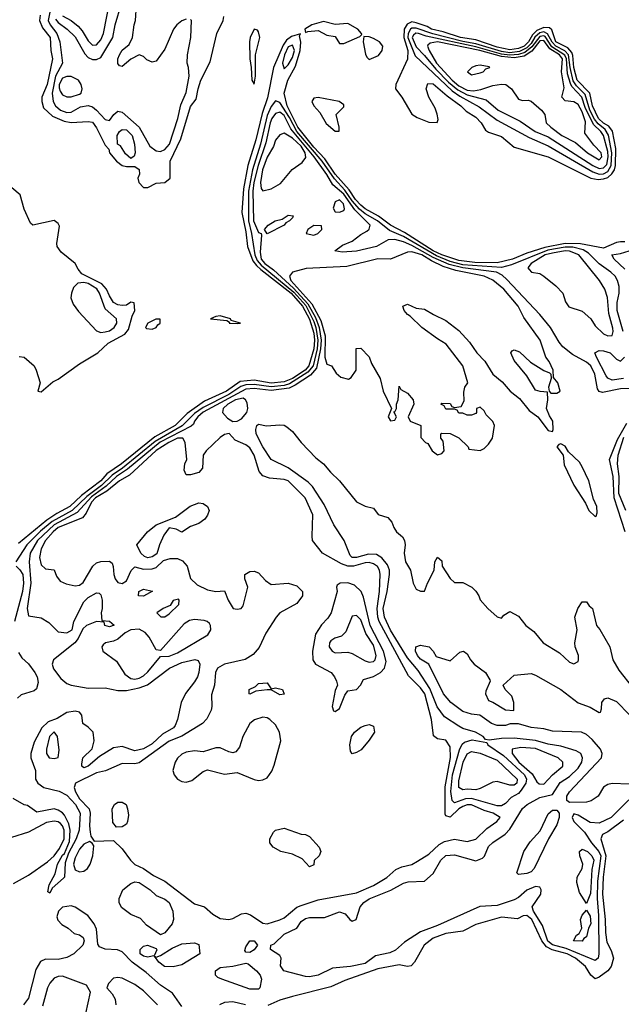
# Model space of a CAD drawing. Header units: inches. Extents: x 2380249 to 2585472, y 382747 to 546448.
# Tile 462 of 626: x 2515109 to 2517933, y 472213 to 476834. Entities that reach past the tile are written whole.
import ezdxf

# ---------------------------------------------------------------- set-up
doc = ezdxf.new("R2010")
doc.units = ezdxf.units.IN
doc.header["$MEASUREMENT"] = 0
doc.layers.add('C5417', color=7, linetype='Continuous')

msp = doc.modelspace()

# ---------------------------------------------------------------- linework, layer by layer
at = {"layer": 'C5417', "color": 4}
for points, elevation in [([(2515258.7, 476910), (2515242.2, 476830), (2515251.3, 476810), (2515283.6, 476770), (2515297.8, 476730), (2515310.4, 476630), (2515276.8, 476570), (2515261.5, 476490), (2515265.3, 476450), (2515277, 476430), (2515300.5, 476410), (2515330, 476398.7), (2515350, 476399.5), (2515394.9, 476425.1), (2515430, 476431.7), (2515450, 476424.6), (2515470, 476408.9), (2515510, 476366), (2515530, 476360.5), (2515551.3, 476388.7), (2515570, 476404.9), (2515590, 476400.5), (2515670.2, 476330.2), (2515719.9, 476239.9), (2515750, 476218), (2515770, 476216.4), (2515790, 476225.3), (2515812.7, 476250), (2515851.8, 476370), (2515864.7, 476435.2), (2515890, 476492), (2515904, 476570), (2515902, 476610), (2515895.3, 476630), (2515897.2, 476670), (2515912, 476750), (2515915.3, 476830), (2515910, 476835.3)], 8), ([(2515277.1, 476837.1), (2515290, 476820.9), (2515332.2, 476790), (2515370, 476754), (2515414.1, 476674.1), (2515430, 476657.6), (2515450, 476647), (2515470, 476646.7), (2515490, 476656.4), (2515545.7, 476750), (2515557.4, 476810), (2515586.6, 476910)], 12), ([(2515310, 476852.9), (2515351.1, 476831.1), (2515383.8, 476803.8), (2515402.2, 476782.2), (2515430, 476735.5), (2515450, 476714.4), (2515470, 476716.4), (2515490, 476740.5), (2515502.2, 476770), (2515533.5, 476930)], 16), ([(2515890, 476837.2), (2515870, 476829), (2515846.8, 476810), (2515830.8, 476790), (2515790, 476695.3), (2515750, 476639), (2515730, 476635.3), (2515706.3, 476646.3), (2515690, 476662), (2515670, 476668.7), (2515630, 476649), (2515590, 476615.3), (2515578, 476618), (2515569.2, 476629.2), (2515569.4, 476650), (2515577.2, 476670), (2515590, 476690.7), (2515622.7, 476717.3), (2515639, 476750), (2515646, 476810), (2515652.7, 476830), (2515657.2, 476902.8)], 8), ([(2515205.3, 476854.8), (2515202, 476830), (2515216.2, 476796.2), (2515251.3, 476750), (2515254.9, 476690), (2515263.1, 476650), (2515238.2, 476530), (2515213.4, 476470), (2515212, 476450), (2515220.8, 476420.8), (2515262.2, 476382.2), (2515317.8, 476357.8), (2515350, 476352.4), (2515430, 476356.3), (2515450, 476353.4), (2515470, 476327.3), (2515510, 476244.7), (2515526.8, 476226.8), (2515531, 476210), (2515563, 476170), (2515590, 476150.7), (2515610, 476144.9), (2515650, 476144.7), (2515670, 476131.3), (2515671.3, 476110), (2515664, 476090), (2515668.2, 476070), (2515690, 476046.7), (2515710, 476046.4), (2515750, 476066.7), (2515790, 476070.4), (2515815.1, 476090), (2515815.1, 476170), (2515864.7, 476275.3), (2515910, 476426.8), (2515938, 476462), (2515946.2, 476510), (2515959.7, 476550), (2516003.1, 476636.9), (2516034.7, 476770), (2516064.4, 476830), (2516066.9, 476850)], 4), ([(2517950, 475790.9), (2517930, 475790.9), (2517910, 475787.8), (2517850, 475762), (2517741.8, 475781.8), (2517670, 475784.5), (2517574.6, 475765.4), (2517490, 475738.6), (2517422.4, 475710), (2517350, 475693.1), (2517245, 475695), (2517170, 475704.5), (2517091, 475730), (2517050, 475749.9), (2516915.8, 475835.8), (2516850, 475869.2), (2516792.7, 475912.7), (2516730, 475946.5), (2516710, 475963.2), (2516685.4, 475990), (2516655.9, 476035.9), (2516589.9, 476109.9), (2516541.6, 476181.6), (2516490, 476235.2), (2516415.3, 476330), (2516364.2, 476430), (2516350.7, 476490), (2516367.2, 476550), (2516403.9, 476616.1), (2516424.9, 476690), (2516428.9, 476728.9), (2516422, 476758), (2516427.3, 476767.3), (2516384.7, 476755.3), (2516361.9, 476738.1), (2516345.5, 476714.5), (2516300.9, 476610), (2516272, 476468), (2516246.6, 476393.4), (2516217.5, 476270), (2516180.6, 476150), (2516159.8, 476040.2), (2516151.1, 475930), (2516170, 475838.8), (2516178.2, 475770), (2516202.7, 475702.7), (2516219.8, 475679.8), (2516241.2, 475661.2), (2516383.7, 475550), (2516436.8, 475490), (2516470, 475428), (2516490, 475363), (2516492.8, 475330), (2516490, 475289.6), (2516466.6, 475210), (2516449.3, 475190), (2516390.1, 475150), (2516350, 475135), (2516290, 475128.6), (2516210, 475141.8), (2516143.8, 475136.2), (2516079.6, 475090), (2515977, 475043), (2515894.8, 474985.2), (2515839.1, 474930), (2515743.3, 474876.7), (2515587.1, 474750), (2515517.6, 474702.4), (2515489.1, 474670), (2515398.5, 474601.5), (2515344, 474550), (2515283.2, 474516.8), (2515235.6, 474484.4), (2515103.7, 474376.3)], 4), ([(2517941.2, 475370), (2517914, 475470), (2517913.8, 475506.2), (2517923.7, 475550), (2517922.7, 475582.7), (2517916, 475610), (2517903.7, 475630), (2517883.7, 475650), (2517830, 475687.6), (2517779.2, 475739.2), (2517753.7, 475753.7), (2517705.9, 475765.9), (2517670, 475766.5), (2517587.8, 475752.2), (2517417, 475683), (2517370, 475671.1), (2517190, 475684.2), (2517130, 475699.6), (2517065.9, 475725.9), (2516910, 475816.2), (2516845.5, 475845.5), (2516788.6, 475890), (2516730, 475923.6), (2516704.8, 475944.8), (2516670, 475984.2), (2516634.8, 476034.8), (2516586.6, 476086.6), (2516528.8, 476170), (2516409.7, 476309.7), (2516375.2, 476375.2), (2516330, 476445.4), (2516310, 476452.7), (2516290, 476426.3), (2516270, 476384.2), (2516238.8, 476250), (2516201.2, 476130), (2516183.1, 476030), (2516183.3, 475890), (2516197.6, 475830), (2516212.9, 475730), (2516224, 475704), (2516242.4, 475682.4), (2516396, 475556), (2516452.6, 475492.6), (2516490, 475417.7), (2516499.5, 475390), (2516508.5, 475330), (2516505.5, 475290), (2516486.4, 475210), (2516460.8, 475179.2), (2516375.5, 475124.5), (2516350, 475117.5), (2516290, 475111.6), (2516210, 475121.9), (2516170, 475120.8), (2516146.9, 475113.1), (2516090, 475075.1), (2515970, 475014.6), (2515930, 474985.2), (2515872.2, 474927.8), (2515745.4, 474854.6), (2515591, 474729), (2515543.4, 474696.6), (2515492.2, 474647.8), (2515424, 474596), (2515354.5, 474530), (2515261.3, 474478.7), (2515206.9, 474433.1), (2515142.6, 474370), (2515090.4, 474290)], 8), ([(2518016.7, 475103.3), (2517930, 475102.4), (2517844.8, 475084.8), (2517830, 475088.7), (2517821.6, 475101.6), (2517808.4, 475170), (2517789.6, 475210), (2517770, 475226.6), (2517703.5, 475263.5), (2517659.5, 475299.5), (2517640.9, 475320.9), (2517600.5, 475390), (2517551.5, 475450), (2517395.3, 475615.3), (2517374.6, 475634.6), (2517347.6, 475650), (2517190, 475669.9), (2517125.5, 475685.5), (2517050, 475718.3), (2516950, 475773.7), (2516910, 475791.8), (2516870, 475802.6), (2516838.8, 475801.2), (2516784.7, 475770), (2516690, 475747.3), (2516622.7, 475742.7), (2516588.7, 475748.7), (2516624.1, 475775.9), (2516670, 475794.8), (2516710, 475826.8), (2516738.4, 475841.6), (2516749.5, 475850.5), (2516754.5, 475870), (2516682.1, 475942.1), (2516630, 476015.7), (2516578.6, 476058.6), (2516550, 476107.4), (2516490.9, 476190), (2516381.7, 476321.7), (2516350, 476384), (2516330, 476399.8), (2516310, 476393.5), (2516292.3, 476370), (2516284.6, 476350), (2516264.1, 476255.9), (2516228, 476150), (2516207.7, 476070), (2516203.8, 476030), (2516206.5, 475890), (2516230, 475834.8), (2516242, 475830), (2516243.6, 475823.6), (2516237, 475743), (2516241.9, 475710), (2516259.4, 475690), (2516300.8, 475660.8), (2516394.8, 475574.8), (2516461.3, 475501.3), (2516496.8, 475436.8), (2516514.6, 475390), (2516523.7, 475330), (2516521.5, 475290), (2516501.8, 475198.2), (2516473.6, 475166.4), (2516401.6, 475118.4), (2516374.7, 475105.3), (2516290, 475094.3), (2516210, 475102.7), (2516170, 475100.7), (2515970, 474992.2), (2515945, 474970), (2515929.3, 474950), (2515924.7, 474935.3), (2515914.2, 474925.8), (2515768.7, 474851.3), (2515614.8, 474725.2), (2515563, 474690), (2515514.5, 474645.5), (2515445.6, 474594.4), (2515379.2, 474520.8), (2515270, 474463.2), (2515192.6, 474390), (2515157.6, 474330), (2515152.6, 474290), (2515160.7, 474190), (2515144, 474070), (2515150, 474036), (2515210, 474026.4), (2515245.3, 474005.3), (2515290, 473960.5), (2515330, 473956.3), (2515355.3, 473970), (2515363.7, 474010), (2515410, 474102), (2515430, 474122), (2515470, 474144.7), (2515482, 474142), (2515490, 474134), (2515496, 474110), (2515496, 474070), (2515491.3, 474050), (2515494, 474014), (2515531.1, 474011.1), (2515551.6, 473991.6), (2515530, 473984), (2515508, 473990), (2515506, 474006), (2515470, 474009), (2515422, 473990), (2515404.5, 473975.5), (2515382.8, 473930), (2515367.3, 473910), (2515267.3, 473830), (2515260.5, 473810), (2515267.7, 473787.7), (2515302.3, 473742.3), (2515330, 473719.1), (2515350.3, 473710.3), (2515430, 473696.3), (2515510, 473698.8), (2515570, 473684.9), (2515610, 473686.4), (2515670, 473697.6), (2515708.1, 473711.9), (2515812.7, 473790), (2515870, 473817.6), (2515930.6, 473830.6), (2515946, 473826), (2515954, 473810), (2515950.4, 473770), (2515943, 473750), (2515930, 473726), (2515887.8, 473672.3), (2515866.4, 473630), (2515850.4, 473550), (2515838.9, 473521.1), (2515830.6, 473510), (2515779.7, 473480.3), (2515730, 473435.8), (2515690, 473412.6), (2515650, 473402.4), (2515590, 473422.7), (2515550, 473417.2), (2515483.5, 473376.5), (2515430.8, 473330), (2515410, 473322.7), (2515401.2, 473330), (2515400.2, 473340.2), (2515406, 473370), (2515448.9, 473411.1), (2515459, 473450), (2515453.2, 473490), (2515430, 473514), (2515406, 473530), (2515401.2, 473570), (2515390, 473584), (2515369.2, 473589.2), (2515330, 473582.9), (2515285.3, 473554.8), (2515241.8, 473538.2), (2515213.1, 473510), (2515176.9, 473443.1), (2515161.3, 473390), (2515161.6, 473370), (2515182.4, 473310), (2515183, 473270), (2515193.4, 473250), (2515222.8, 473230), (2515293.6, 473213.6), (2515330, 473194.9), (2515370.2, 473150), (2515392, 473110), (2515388.7, 473030), (2515374.7, 472990), (2515337.4, 472922.6), (2515322.9, 472877.1), (2515318.8, 472810), (2515314.9, 472805.1), (2515262, 472758), (2515250, 472734), (2515240.2, 472740.2), (2515246.5, 472773.5), (2515275.6, 472824.4), (2515285.7, 472870), (2515310, 472912.4), (2515319.5, 472920.5), (2515342.9, 472977.1), (2515345.4, 473030), (2515339.9, 473059.9), (2515319.8, 473099.8), (2515310, 473111.8), (2515290, 473124.2), (2515270, 473129.6), (2515190, 473115.3), (2515145.6, 473145.6), (2515130, 473149.3), (2515078.5, 473178.5)], 12), ([(2515106.3, 475253.7), (2515130, 475250.6), (2515176, 475210), (2515186.8, 475190), (2515204.7, 475130), (2515194, 475090), (2515210, 475086.8), (2515264.9, 475135.1), (2515290, 475147.4), (2515390, 475218.5), (2515475.1, 475270), (2515524.2, 475315.8), (2515602, 475358), (2515619.6, 475380.4), (2515636.6, 475443.4), (2515649, 475470), (2515646, 475506), (2515630, 475508), (2515610, 475494), (2515590, 475492.3), (2515570, 475496.2), (2515550, 475507.6), (2515530, 475538), (2515516, 475570), (2515494.5, 475594.5), (2515401.1, 475641), (2515382.9, 475662.9), (2515369.7, 475690), (2515303.1, 475743.1), (2515285.2, 475770), (2515283.2, 475783.2), (2515295.1, 475864.9), (2515290, 475878), (2515270, 475891.3), (2515170, 475869.5), (2515159.6, 475879.6), (2515130, 475945.2), (2515111.8, 476011.8), (2515042.2, 476070)], 4), ([(2517950, 475664), (2517899, 475710), (2517888, 475730), (2517930, 475737.1), (2517990, 475756.3)], 4), ([(2517942.8, 475150), (2517890, 475142), (2517870, 475152), (2517862.6, 475162.6), (2517816.2, 475250), (2517809.5, 475270.5), (2517830, 475282), (2517850, 475280.4), (2517881, 475270), (2517910, 475241), (2517930, 475231.3), (2517948.7, 475250)], 8), ([(2517968, 473172), (2517885.5, 473090), (2517830, 473062.6), (2517786.3, 473066.3), (2517730, 473100.5), (2517710, 473106), (2517702, 473090), (2517710.5, 473070), (2517760.6, 473020.6), (2517793.8, 472970), (2517828.2, 472930), (2517836.8, 472910), (2517821.6, 472790), (2517819.2, 472710), (2517826, 472630), (2517828.5, 472450), (2517824.9, 472430), (2517810, 472418.4), (2517674.7, 472474.7), (2517610, 472491.4), (2517588.8, 472508.8), (2517563.1, 472583.1), (2517520.8, 472650), (2517515, 472670), (2517556, 472730), (2517556.3, 472750), (2517550, 472762.7), (2517530, 472766), (2517490, 472748), (2517450, 472714), (2517430, 472702.9), (2517350, 472676.3), (2517268.5, 472671.5), (2517070, 472583.1), (2516990, 472553.3), (2516915.3, 472504.7), (2516872.8, 472467.2), (2516846.1, 472453.9), (2516779.4, 472440.6), (2516730, 472404), (2516662, 472390), (2516577.4, 472382.6), (2516509.6, 472349.6), (2516470, 472341.3), (2516450, 472342.9), (2516349.3, 472369.3), (2516334, 472394), (2516336, 472430), (2516330, 472442), (2516286, 472470), (2516288, 472490), (2516304, 472496), (2516350, 472542), (2516409.6, 472570.3), (2516430, 472600.7), (2516450, 472615.3), (2516470, 472620.3), (2516539.5, 472620.5), (2516610, 472646), (2516636.8, 472636.8), (2516658, 472610), (2516670, 472602.8), (2516688, 472610), (2516707, 472670), (2516724.5, 472690), (2516750, 472708.5), (2516851.2, 472748.8), (2516910, 472782), (2516932.3, 472787.7), (2517010, 472790.8), (2517050, 472826.8), (2517086, 472890), (2517110, 472910.4), (2517150, 472914.4), (2517250, 472885.5), (2517282, 472898), (2517291.6, 472908.4), (2517310, 472953), (2517330, 472972.4), (2517388.4, 473011.6), (2517410, 473035.5), (2517469, 473131), (2517492, 473150), (2517550, 473183.6), (2517610, 473197.6), (2517646.7, 473253.3), (2517690, 473282.6), (2517730, 473321.3), (2517748, 473350), (2517751.5, 473370), (2517742.7, 473390), (2517722, 473402), (2517650, 473424), (2517590, 473434), (2517530.8, 473450.8), (2517430, 473461.8), (2517370, 473460.4), (2517312.3, 473452.3), (2517296, 473456), (2517284, 473470), (2517248.7, 473490), (2517190, 473507.3), (2517170, 473517.6), (2517102.7, 473562.7), (2517069.1, 473609.1), (2517034.7, 473694.7), (2516979.7, 473779.7), (2516930, 473839.7), (2516850, 473968.3), (2516820.8, 474030), (2516815.5, 474070), (2516833.5, 474150), (2516844.4, 474230), (2516845.1, 474250), (2516835.5, 474275.5), (2516808.8, 474308.8), (2516783.5, 474323.5), (2516745.9, 474325.9), (2516689.8, 474309.8), (2516670, 474309.7), (2516659.7, 474319.7), (2516631.6, 474390), (2516583.7, 474463.7), (2516538.3, 474558.3), (2516483, 474643), (2516463.1, 474663.1), (2516370, 474731.3), (2516289.5, 474770), (2516250, 474829.3), (2516219.3, 474890), (2516217.2, 474910), (2516222, 474930), (2516230, 474936), (2516267.7, 474927.7), (2516330, 474933.4), (2516350, 474930.7), (2516363.5, 474923.5), (2516390, 474901), (2516430.7, 474850), (2516498.6, 474778.5), (2516534.8, 474750), (2516567.7, 474710), (2516610.7, 474670), (2516690, 474570.8), (2516730, 474550.8), (2516770, 474542), (2516791.6, 474511.6), (2516836.9, 474496.9), (2516856, 474476), (2516864.7, 474450), (2516878, 474430), (2516906.4, 474406.4), (2516916, 474390), (2516918.8, 474370), (2516914, 474330), (2516920.7, 474290), (2516944, 474250), (2516956, 474190), (2516970, 474162), (2516990, 474152), (2517010, 474152), (2517024, 474190), (2517055.3, 474250), (2517058, 474290), (2517070, 474312), (2517090, 474294), (2517092, 474270), (2517130, 474212), (2517150, 474192), (2517190, 474192), (2517231.1, 474171.1), (2517250, 474152), (2517264.7, 474130), (2517271, 474111), (2517306, 474070), (2517350, 474032), (2517370, 474024.7), (2517381.2, 474038.8), (2517410, 474056), (2517450, 474034.8), (2517484.7, 473990), (2517522, 473962), (2517566, 473910), (2517642.5, 473862.5), (2517690, 473818), (2517710, 473811.3), (2517730, 473822), (2517732.7, 473830), (2517732.7, 473850), (2517716, 473890), (2517715.1, 473910), (2517726, 473970), (2517715.3, 474030), (2517729, 474070), (2517750, 474102), (2517770, 474102), (2517782.8, 474082.8), (2517798, 474070), (2517817.3, 473990), (2517832.2, 473972.2), (2517879.1, 473890), (2517894, 473830), (2517921.7, 473781.7), (2518050, 473619.1)], 12), ([(2517951.6, 474430), (2517900.4, 474590), (2517894.7, 474690), (2517878, 474770), (2517915.6, 474864.4), (2517959.6, 474940.4)], 12), ([(2517954.1, 474530), (2517922.1, 474610), (2517923.6, 474690), (2517916.1, 474750), (2517918.4, 474790), (2517944.9, 474875.1)], 8), ([(2515092.7, 474270), (2515110, 474252.7), (2515122.8, 474230), (2515127.3, 474190), (2515121.5, 474150), (2515084.4, 474010)], 8), ([(2515103.7, 473863.7), (2515118.4, 473838.4), (2515150, 473810.6), (2515180.5, 473770), (2515190.6, 473750), (2515196.3, 473723.7), (2515187.3, 473692.7), (2515176.3, 473683.7), (2515115.3, 473664.7), (2515098, 473650)], 8), ([(2517970, 473245.4), (2517890, 473249.4), (2517870, 473244.5), (2517850, 473232), (2517824.9, 473190), (2517792.2, 473167.8), (2517770, 473161.6), (2517690, 473160.7), (2517678, 473170), (2517678, 473190), (2517689.3, 473210), (2517839.5, 473370), (2517843.7, 473390), (2517836, 473410), (2517795.8, 473455.8), (2517770, 473479.3), (2517746, 473490), (2517610, 473494), (2517570, 473506), (2517510, 473512.3), (2517450, 473529.3), (2517410.7, 473529.3), (2517390, 473521.2), (2517350, 473520.9), (2517324, 473530), (2517269.3, 473569.3), (2517230, 473574.5), (2517190, 473587.6), (2517132.7, 473630), (2517098, 473670), (2517029.5, 473809.5), (2516990, 473832.7), (2516977, 473850), (2516967.6, 473870), (2516969.3, 473890.7), (2516990, 473898.8), (2517031.3, 473890), (2517050.6, 473870.6), (2517064.7, 473844.7), (2517130, 473824.7), (2517174.6, 473865.4), (2517192, 473870), (2517210, 473858), (2517224.7, 473830), (2517242.8, 473810), (2517296, 473770), (2517315.3, 473735.3), (2517318, 473730), (2517296.8, 473683.2), (2517296.3, 473670), (2517310, 473638), (2517330.6, 473630.6), (2517390, 473594.8), (2517428, 473592), (2517429, 473630), (2517419.3, 473659.3), (2517388, 473690), (2517378, 473710), (2517430, 473758), (2517510, 473764.7), (2517530, 473758), (2517650, 473690.7), (2517730, 473627.3), (2517787.5, 473607.5), (2517830, 473582), (2517835.3, 473584.7), (2517840.4, 473599.6), (2517842, 473630), (2517854, 473646), (2517870, 473650.8), (2517910, 473633.4), (2517971.9, 473571.9)], 8), ([(2517943.4, 473076.6), (2517870, 473023), (2517845.5, 473010), (2517837, 472990), (2517861, 472910), (2517848.3, 472810), (2517845.1, 472730), (2517857.6, 472610), (2517858.5, 472550), (2517865.1, 472505.1), (2517886, 472466), (2517896, 472430), (2517884.9, 472390), (2517870.3, 472369.7), (2517830, 472340.7), (2517810, 472332.3), (2517790, 472349), (2517765.1, 472390), (2517718.5, 472430), (2517678.9, 472450), (2517608.8, 472468.8), (2517582.3, 472482.3), (2517560.6, 472510), (2517512.7, 472610), (2517490, 472629.6), (2517472.5, 472627.5), (2517445.5, 472614.5), (2517370, 472621.3), (2517250, 472586.6), (2517190, 472555.4), (2517110, 472544.4), (2517050, 472523), (2517007.7, 472490), (2516962.8, 472410), (2516947.1, 472392.9), (2516930, 472389.6), (2516890, 472398.4), (2516790, 472379.7), (2516635.6, 472324.4), (2516570, 472294.5), (2516390, 472249.6), (2516330, 472231.6), (2516273.1, 472206.9)], 16), ([(2515079.5, 472780.5), (2515150, 472818.9), (2515238.7, 472881.3), (2515270, 472909.1), (2515296.1, 472943.9), (2515316.9, 472990), (2515318, 473030), (2515310.4, 473050.4), (2515301, 473061), (2515290, 473069.8), (2515270, 473072.9), (2515234.5, 473065.5), (2515150, 473021), (2515070, 472995.1)], 16), ([(2515870, 472202.9), (2515825.7, 472265.7), (2515770, 472302), (2515702.6, 472362.6), (2515637.4, 472410), (2515590, 472459.6), (2515568.5, 472468.5), (2515510, 472471.1), (2515482.9, 472482.9), (2515475.3, 472495.3), (2515470, 472566), (2515459, 472590), (2515428.7, 472630), (2515370, 472669.3), (2515350, 472675.1), (2515310, 472669.3), (2515290.7, 472650), (2515283, 472623), (2515287.9, 472607.9), (2515306.6, 472586.6), (2515336, 472570), (2515365.2, 472545.2), (2515390, 472538), (2515406.4, 472526.4), (2515410.8, 472510), (2515404.9, 472490), (2515363, 472450), (2515330, 472432.6), (2515290, 472422.7), (2515230, 472424.5), (2515206.7, 472413.3), (2515184.7, 472375.3), (2515150, 472241.2), (2515126.8, 472210)], 16), ([(2515418.9, 472170), (2515442, 472270), (2515422, 472302), (2515310, 472344.4), (2515290, 472343.9), (2515270, 472335.3), (2515250, 472312.6), (2515238.8, 472290), (2515216.6, 472203.4)], 24), ([(2515755.3, 472210), (2515690, 472275.4), (2515650, 472306), (2515590, 472335.1), (2515570, 472338.4), (2515550, 472335.1), (2515526, 472310), (2515518, 472290), (2515542.5, 472262.5), (2515556.4, 472236.4), (2515560.3, 472210)], 24), ([(2516169.5, 472209.5), (2516110, 472223.7), (2516070, 472220.9), (2516046.8, 472210)], 16)]:
    msp.add_lwpolyline(points, dxfattribs=dict(at, elevation=elevation))
for points, elevation in [([(2516534.6, 476825.4), (2516481, 476810), (2516447.3, 476790), (2516450, 476774), (2516460.9, 476779.1), (2516510, 476783.8), (2516550, 476762), (2516590, 476754.8), (2516610, 476722.8), (2516630, 476722), (2516705.2, 476754.8), (2516715.3, 476764.7), (2516714, 476770), (2516697, 476790), (2516650, 476816.4), (2516590, 476812.4)], 4), ([(2516950, 476824.1), (2516927.2, 476812.8), (2516914.6, 476790), (2516912.9, 476750), (2516931.3, 476690), (2516930.2, 476649.8), (2516875.3, 476530), (2516872.7, 476510), (2516903, 476470), (2516950.4, 476390.4), (2516974.9, 476374.9), (2517030, 476354), (2517068.4, 476351.6), (2517074, 476366), (2517068.9, 476391.1), (2517058.9, 476418.9), (2517029.2, 476470), (2517017.2, 476510), (2517025.6, 476534.4), (2517050, 476532.7), (2517116.2, 476476.2), (2517180.5, 476430), (2517204.4, 476404.4), (2517250, 476377.1), (2517275.5, 476350), (2517296.3, 476316.3), (2517310, 476306.8), (2517370, 476286), (2517430, 476235.5), (2517590, 476190.3), (2517790.8, 476090.8), (2517824.8, 476084.8), (2517850, 476087), (2517870, 476093.6), (2517889.5, 476110.5), (2517901.2, 476130), (2517906.1, 476150), (2517907.3, 476230), (2517891.2, 476311.2), (2517875.2, 476335.2), (2517850, 476349.3), (2517826.6, 476370), (2517797.6, 476430), (2517785.4, 476490), (2517726.3, 476550), (2517710, 476609.5), (2517706.1, 476666.1), (2517701, 476681), (2517681.6, 476701.6), (2517626.3, 476730), (2517607.4, 476787.4), (2517596.8, 476796.8), (2517570, 476798.4), (2517535.9, 476784.1), (2517516.4, 476763.6), (2517497.4, 476730), (2517477, 476710), (2517450, 476698.9), (2517410, 476693.1), (2517350, 476705.2), (2517250, 476739.2), (2517178.7, 476750), (2517097.3, 476777.3), (2517042, 476790), (2517021.9, 476801.9), (2516970, 476819.3)], 4), ([(2516210, 476789.3), (2516190.4, 476750), (2516188.1, 476730), (2516189, 476650), (2516196, 476610), (2516198.8, 476550), (2516210, 476531.3), (2516216.3, 476570), (2516216.4, 476670), (2516235.8, 476750), (2516230, 476778), (2516225.2, 476785.2)], 4), ([(2516970, 476794.9), (2516950, 476794.2), (2516944.1, 476790), (2516933, 476770), (2516931.6, 476750), (2516965.3, 476665.3), (2517139.8, 476499.8), (2517175.1, 476475.1), (2517265.6, 476425.6), (2517350, 476363.1), (2517500.6, 476280.6), (2517590, 476242.4), (2517799.8, 476119.8), (2517830, 476109.5), (2517850, 476110.8), (2517870, 476121.6), (2517885, 476150), (2517888.6, 476210), (2517872.8, 476292.8), (2517858.2, 476318.2), (2517825.2, 476345.2), (2517807, 476367), (2517785, 476410), (2517762.8, 476482.8), (2517723.2, 476523.2), (2517707.5, 476547.5), (2517692.5, 476610), (2517685.5, 476670), (2517668.3, 476688.3), (2517625.3, 476710), (2517608.2, 476728.2), (2517587.2, 476767.2), (2517570, 476776.9), (2517550, 476772.6), (2517527.9, 476752.1), (2517510, 476723.1), (2517490, 476701.8), (2517455.4, 476684.6), (2517410, 476679.3), (2517370, 476684.3), (2517250, 476721.2), (2517190, 476731.9), (2517048.2, 476768.2)], 8), ([(2516968.6, 476771.4), (2516958, 476762), (2516952, 476750), (2516970, 476706.9), (2517010, 476666.2), (2517062, 476602), (2517121.3, 476541.3), (2517165.4, 476505.4), (2517210, 476481.9), (2517298.9, 476458.9), (2517354.9, 476410), (2517457.7, 476357.7), (2517529.5, 476309.5), (2517590, 476283.9), (2517799.6, 476150), (2517830, 476136.3), (2517850, 476138.2), (2517865.1, 476154.9), (2517872, 476190), (2517870, 476216.2), (2517849.8, 476290), (2517837, 476310), (2517802.3, 476342.3), (2517762.8, 476422.8), (2517747.4, 476470), (2517701.1, 476521.1), (2517694.5, 476534.5), (2517680.4, 476580.4), (2517675.8, 476650), (2517668.3, 476668.3), (2517607.6, 476707.6), (2517575, 476755), (2517570, 476758.5), (2517550, 476755.4), (2517513, 476707), (2517479.7, 476680.3), (2517450, 476670.9), (2517410, 476667.3), (2517370, 476673), (2517250, 476707.3), (2517016.8, 476756.8), (2516981.2, 476770)], 12), ([(2516724.7, 476755.3), (2516720.7, 476730), (2516732.4, 476672.4), (2516738, 476658), (2516750, 476648.2), (2516793.5, 476666.5), (2516810.6, 476689.4), (2516813.1, 476710), (2516798, 476730), (2516770, 476746.3), (2516750, 476754)], 4), ([(2517570, 476735.9), (2517550, 476734.9), (2517513.1, 476686.9), (2517477.6, 476662.4), (2517430, 476655.3), (2517370, 476661.4), (2517269.7, 476690), (2517070.2, 476729.8), (2517035.8, 476724.2), (2517025.3, 476714.8), (2517023.1, 476710), (2517031.6, 476690), (2517065.1, 476630), (2517138.4, 476550), (2517170, 476524.2), (2517210, 476504.2), (2517239.4, 476500.6), (2517273.5, 476506.5), (2517330, 476525.2), (2517370, 476531.5), (2517391, 476530), (2517417.3, 476510), (2517450, 476461), (2517470, 476454.8), (2517496, 476456), (2517510, 476452), (2517558, 476410), (2517574.8, 476390), (2517581, 476350), (2517602.8, 476330), (2517654.8, 476290), (2517718, 476258), (2517774.8, 476210), (2517830, 476176.4), (2517842.4, 476190), (2517838.9, 476210), (2517804.8, 476244.8), (2517762, 476302), (2517765.4, 476354.6), (2517750, 476402.4), (2517730, 476436.9), (2517710, 476449.4), (2517670, 476454), (2517654, 476470), (2517665.1, 476514.9), (2517652.3, 476590), (2517657.9, 476650), (2517642.5, 476670), (2517597.9, 476697.9)], 16), ([(2516390, 476714.5), (2516370, 476707.1), (2516351.4, 476670), (2516342.8, 476630), (2516350, 476604), (2516370, 476622.4), (2516390, 476656.4), (2516398.4, 476690)], 8), ([(2517270, 476620.9), (2517250, 476617), (2517231.3, 476610), (2517211, 476590), (2517230, 476574.8), (2517270, 476585.3), (2517284, 476590), (2517296.6, 476603.4), (2517315.3, 476610), (2517313.6, 476613.6)], 24), ([(2515350, 476568.3), (2515330, 476568.3), (2515310, 476560.5), (2515294.4, 476530), (2515293.8, 476513.8), (2515298.2, 476498.2), (2515310, 476482), (2515330, 476471.7), (2515350, 476471.7), (2515390, 476484.9), (2515397, 476490), (2515402, 476510), (2515397.7, 476530), (2515385.6, 476550)], 12), ([(2516510, 476469.6), (2516490, 476466.6), (2516480.3, 476450), (2516490, 476430.7), (2516518.6, 476398.5), (2516547.8, 476347.8), (2516590, 476310.8), (2516608.4, 476311.6), (2516609.2, 476330), (2516594, 476390), (2516630, 476424.7), (2516630, 476435.3), (2516608, 476450)], 4), ([(2515630, 476182), (2515604.8, 476204.8), (2515582, 476242), (2515568.7, 476250), (2515566.6, 476290), (2515577.2, 476310), (2515590, 476319.1), (2515610, 476318), (2515636.4, 476290), (2515647.3, 476250), (2515650.4, 476209.6), (2515646, 476194)], 4), ([(2516350, 476301.2), (2516330, 476294), (2516310, 476268.7), (2516300.3, 476239.7), (2516270, 476189.4), (2516249.2, 476129.2), (2516238.9, 476070), (2516242.3, 476042.3), (2516250, 476030.7), (2516290, 476040.7), (2516334, 476066), (2516388.2, 476131.8), (2516435.3, 476164.7), (2516452.4, 476187.6), (2516448.3, 476210), (2516430, 476240.8), (2516390, 476278.7)], 16), ([(2516610, 475989.2), (2516590, 475979), (2516581, 475950), (2516590, 475932), (2516610, 475931), (2516630, 475938), (2516633.8, 475946.2), (2516629.2, 475970)], 16), ([(2516270, 475828.7), (2516258, 475850), (2516275.3, 475870), (2516308.7, 475890), (2516341.2, 475898.8), (2516370, 475916.3), (2516393.4, 475913.4), (2516390, 475904), (2516376, 475890), (2516358.8, 475881.2), (2516350.8, 475870)], 12), ([(2516490, 475868), (2516462, 475850), (2516454, 475830), (2516490, 475822.8), (2516508, 475830), (2516528, 475850), (2516526, 475866)], 16), ([(2516950, 475745.4), (2516930, 475743.6), (2516850.4, 475709.6), (2516790, 475711.1), (2516644.2, 475675.8), (2516453, 475667), (2516390, 475649.4), (2516374.9, 475630), (2516382, 475610), (2516481.1, 475501.1), (2516522.4, 475422.4), (2516542.4, 475350), (2516542, 475250), (2516550, 475218), (2516572, 475210), (2516595.3, 475175.3), (2516616.9, 475156.9), (2516652.9, 475147.1), (2516664.7, 475155.3), (2516688.7, 475190), (2516688.4, 475291.6), (2516710, 475292), (2516750, 475251.3), (2516760.5, 475220.5), (2516801, 475150), (2516816, 475090), (2516854, 475010), (2516838, 474970), (2516850, 474952), (2516870, 474954), (2516878, 474970), (2516866, 474994), (2516870, 474994), (2516878, 475010), (2516878, 475030), (2516886, 475050), (2516890, 475114), (2516898, 475098), (2516930, 475082), (2516956, 475050), (2516958.8, 475030), (2516932, 474970), (2516942, 474950), (2516992, 474930), (2516992.7, 474872.7), (2517014, 474850), (2517024.7, 474844.7), (2517044.7, 474810), (2517070, 474791.3), (2517090, 474798), (2517102, 474810), (2517096.4, 474856.4), (2517086, 474870), (2517086, 474890), (2517090, 474894), (2517130, 474892), (2517170, 474872), (2517214, 474830), (2517218, 474818), (2517270, 474812), (2517290, 474822), (2517310, 474842), (2517328.7, 474870), (2517337.2, 474930), (2517330, 474948), (2517299, 474979), (2517290, 474998), (2517270, 475015.3), (2517254, 475010), (2517254, 474990), (2517250, 474986), (2517230, 474978), (2517210, 474978), (2517190, 474988), (2517170, 474988), (2517162, 475002), (2517150, 475006), (2517110, 475006), (2517102, 475022), (2517086, 475030), (2517090, 475034), (2517130, 475032), (2517138, 475018), (2517150, 475014), (2517182, 475018), (2517195.3, 475044.7), (2517193.6, 475086.4), (2517199, 475110), (2517212.7, 475130), (2517189.3, 475210), (2517111.5, 475311.5), (2517070, 475336), (2516997.2, 475390), (2516942.7, 475442.7), (2516929.2, 475450), (2516914, 475470), (2516908, 475490), (2516930, 475498.8), (2516970, 475481), (2517010, 475476), (2517051.3, 475450), (2517110, 475422.8), (2517170, 475374.8), (2517219.9, 475319.9), (2517254.8, 475270), (2517292, 475232), (2517330, 475170.7), (2517374.6, 475134.6), (2517411.3, 475090), (2517455.9, 475055.9), (2517499.9, 474999.9), (2517541, 474970), (2517590, 474906), (2517610, 474902), (2517614, 474910), (2517612.3, 474950), (2517595.5, 474975.5), (2517582.7, 475010), (2517589, 475050), (2517586, 475086), (2517551.6, 475088.4), (2517530, 475095.3), (2517490, 475162), (2517430, 475235.3), (2517415.3, 475270), (2517420.2, 475279.8), (2517430, 475284.7), (2517455.9, 475275.9), (2517507.5, 475227.5), (2517570, 475187.3), (2517596, 475176), (2517602, 475170), (2517604.7, 475150), (2517592, 475110), (2517594, 475090), (2517602, 475082), (2517630, 475082), (2517646, 475090), (2517636, 475130), (2517615.3, 475155.3), (2517612.7, 475190), (2517594, 475230), (2517579.3, 475250), (2517552.3, 475330), (2517476.2, 475436.2), (2517449.4, 475490), (2517381.6, 475570), (2517330, 475611.2), (2517289, 475630), (2517157, 475657), (2517096.2, 475676.2), (2517041.7, 475701.7), (2516996.8, 475730)], 16), ([(2517670, 475749.2), (2517610, 475739.2), (2517576.5, 475730), (2517510.7, 475690), (2517494.8, 475670), (2517501.1, 475661.1), (2517512, 475650), (2517550, 475642.8), (2517570, 475630.7), (2517625.3, 475585.3), (2517658.8, 475550), (2517671, 475510), (2517687.3, 475487.3), (2517750, 475466.8), (2517790, 475430.8), (2517810, 475397.3), (2517850, 475359.1), (2517870, 475350.7), (2517890, 475351.3), (2517894.7, 475370), (2517892.9, 475387.1), (2517874.6, 475454.6), (2517868.6, 475530), (2517856.4, 475570), (2517830.7, 475610.7), (2517734, 475730), (2517690, 475748.4)], 12), ([(2515410, 475601.1), (2515382.2, 475597.8), (2515362, 475578), (2515351.5, 475550), (2515348.9, 475528.9), (2515359.4, 475499.4), (2515384.7, 475464.7), (2515470, 475374), (2515490, 475366.4), (2515510, 475368.8), (2515530, 475374.4), (2515551.6, 475390), (2515565.6, 475410), (2515562.9, 475430), (2515510, 475477.6), (2515483.5, 475550), (2515471, 475571), (2515430, 475596.2)], 8), ([(2516050, 475444), (2516030, 475441.2), (2516004.7, 475430), (2516082, 475422), (2516094, 475414), (2516092, 475410), (2516130, 475408), (2516146, 475410), (2516102, 475422), (2516098, 475430)], 4), ([(2515748.7, 475428.7), (2515711, 475410), (2515698.8, 475390), (2515704.9, 475384.9), (2515730, 475382), (2515749.2, 475390), (2515757.2, 475402.8), (2515769, 475410), (2515768, 475428)], 4), ([(2516157.2, 475057.2), (2516122, 475050), (2516085.3, 475030), (2516063.7, 475010), (2516060.5, 474990), (2516084, 474964), (2516110, 474947.7), (2516130, 474950.3), (2516150, 474960.3), (2516174.7, 474990), (2516179.2, 475010), (2516176.6, 475036.6), (2516169.7, 475049.7)], 16), ([(2516091.5, 474891.5), (2516070, 474886.6), (2516050, 474873.6), (2515984.9, 474810), (2515970.7, 474790), (2515966.8, 474730), (2515950, 474709.3), (2515910, 474697.2), (2515890, 474698), (2515880.2, 474720.2), (2515884, 474750), (2515893.2, 474770), (2515885.1, 474850), (2515875.1, 474870), (2515850, 474869.6), (2515808.9, 474850), (2515750, 474811.4), (2515623.8, 474696.2), (2515577.1, 474670), (2515518, 474622), (2515464.1, 474590), (2515446, 474570), (2515421.5, 474518.5), (2515404.2, 474495.8), (2515290, 474451.2), (2515266.2, 474430), (2515229.2, 474390), (2515209.1, 474350), (2515201.1, 474310), (2515210, 474274.8), (2515230, 474256), (2515270, 474252), (2515281.6, 474221.6), (2515299.3, 474199.3), (2515326.4, 474186.4), (2515370, 474177.1), (2515390, 474180.5), (2515406.9, 474193.1), (2515451.5, 474270), (2515470, 474284.6), (2515490, 474291.5), (2515530, 474293), (2515543, 474283), (2515548.4, 474268.4), (2515550.4, 474230), (2515557.6, 474210), (2515570, 474193), (2515590, 474188.5), (2515610, 474200.5), (2515631.7, 474248.3), (2515650, 474266.8), (2515690, 474254.8), (2515730, 474256.3), (2515750, 474263), (2515784.5, 474295.5), (2515815.1, 474304.9), (2515850, 474304.9), (2515873.7, 474293.7), (2515895.5, 474270), (2515911.1, 474211.1), (2515942, 474182), (2515990, 474158.8), (2516030, 474151), (2516070, 474154), (2516086.8, 474110), (2516110.8, 474070.8), (2516130, 474066.8), (2516149.3, 474070.7), (2516157.2, 474082.8), (2516179.3, 474170), (2516166, 474210), (2516166, 474230), (2516190, 474244.7), (2516210, 474246), (2516230, 474238), (2516262.4, 474202.4), (2516290, 474183.8), (2516370, 474188.8), (2516410, 474176.5), (2516436.4, 474150), (2516435.8, 474130), (2516410, 474094), (2516330.8, 474050), (2516313.4, 474030), (2516264.7, 473955.3), (2516232.5, 473887.5), (2516205.2, 473854.8), (2516168.1, 473831.9), (2516070, 473809.3), (2516037.3, 473790), (2516028.4, 473770), (2516024, 473710), (2516010, 473666), (2516011, 473610), (2516007.3, 473592.7), (2515987.7, 473552.3), (2515967.3, 473530), (2515869.3, 473470.7), (2515810, 473447.4), (2515670, 473346.2), (2515650, 473341), (2515590, 473342.6), (2515511.4, 473308.6), (2515470, 473298.8), (2515370.7, 473250), (2515363.8, 473230), (2515370.3, 473210), (2515390, 473177), (2515434.9, 473130), (2515439.5, 473110), (2515435.8, 473050), (2515439.9, 473019.9), (2515442.5, 473002.5), (2515458, 472978), (2515550, 472982), (2515590, 472942.8), (2515628.7, 472888.7), (2515648.8, 472868.8), (2515690, 472850.4), (2515737.6, 472817.6), (2515790, 472790.3), (2515930, 472683.8), (2515976, 472670), (2516015.1, 472635.1), (2516050, 472615.5), (2516090, 472610.4), (2516110, 472615.5), (2516150, 472637.1), (2516170, 472640.4), (2516192.8, 472632.8), (2516250, 472593), (2516270.6, 472590.6), (2516330, 472608.5), (2516350, 472618.4), (2516410, 472668.2), (2516430, 472677.1), (2516510, 472703.8), (2516690, 472735.3), (2516770, 472770.3), (2516832.8, 472807.2), (2516875.1, 472844.9), (2516902.6, 472857.4), (2516950, 472868.4), (2516976.1, 472883.9), (2517030, 472918), (2517077.4, 472962.6), (2517102.6, 472977.4), (2517150, 472988.4), (2517210, 472976.3), (2517250, 472988), (2517301.6, 473038.4), (2517349, 473070), (2517365.2, 473090), (2517332.3, 473110), (2517290, 473122.6), (2517230, 473148.3), (2517210, 473148.4), (2517190, 473141.4), (2517170.4, 473130), (2517130, 473091.5), (2517110, 473097), (2517105.7, 473105.7), (2517106.8, 473233.2), (2517131.6, 473371.6), (2517130, 473422), (2517110, 473452.7), (2517070, 473459.3), (2517052.3, 473472.3), (2517042.6, 473550), (2517011.6, 473670), (2516990, 473698.9), (2516934.7, 473754.7), (2516796.8, 474010), (2516789.9, 474030), (2516786.9, 474070), (2516798.3, 474150), (2516801.8, 474230), (2516798.2, 474250), (2516788.1, 474268.1), (2516770, 474280.9), (2516750, 474286), (2516730, 474285.3), (2516676, 474270), (2516649.2, 474270), (2516620, 474280), (2516530, 474329.6), (2516484, 474390), (2516481.2, 474410), (2516485.2, 474510), (2516449, 474590), (2516370, 474669.4), (2516350, 474676.2), (2516282, 474682), (2516250, 474693.2), (2516233.6, 474713.6), (2516209.6, 474790), (2516190, 474824.5), (2516170, 474838.7), (2516120.1, 474860.1)], 16), ([(2517650, 474844), (2517639.6, 474840.4), (2517631.3, 474830), (2517661, 474790), (2517664.4, 474744.4), (2517710.7, 474650), (2517764.5, 474564.5), (2517781, 474530), (2517810, 474502), (2517815.3, 474504.7), (2517820.4, 474519.6), (2517819, 474550), (2517803.2, 474583.2), (2517780.9, 474670), (2517750, 474735.3), (2517737, 474757), (2517685.2, 474805.2), (2517670, 474833.2)], 16), ([(2515870, 474429.3), (2515842.7, 474442.7), (2515810, 474449), (2515785.1, 474414.9), (2515764.9, 474370), (2515753.2, 474326.8), (2515730, 474313.2), (2515710, 474309), (2515694.6, 474314.6), (2515678, 474330), (2515658, 474370), (2515709, 474430), (2515750, 474464), (2515840.2, 474499.8), (2515909.6, 474550.4), (2515950, 474566.8), (2515970, 474562.8), (2515990.8, 474550), (2515998.8, 474530), (2515990, 474508), (2515978, 474490), (2515950, 474469), (2515910, 474455.3)], 16), ([(2516650, 474191.2), (2516614, 474190), (2516599.6, 474180.4), (2516596, 474170), (2516598.8, 474150), (2516570.4, 474050), (2516554.7, 474025.3), (2516525.9, 473994.1), (2516498, 473950), (2516483.1, 473870), (2516484.9, 473830), (2516497.3, 473810), (2516570.8, 473770), (2516587.3, 473750), (2516596, 473730), (2516601, 473710), (2516590, 473686), (2516576, 473610), (2516582, 473590), (2516590, 473587.3), (2516610, 473601), (2516635.5, 473664.5), (2516650, 473684.7), (2516690, 473691), (2516709, 473710), (2516722.9, 473737.1), (2516770, 473752), (2516802.9, 473770), (2516821.1, 473790), (2516830, 473822), (2516817.5, 473870), (2516753.7, 473990), (2516723, 474123), (2516712.3, 474150), (2516680.1, 474180.1)], 24), ([(2515690, 474129.2), (2515666, 474130), (2515668.7, 474150), (2515690, 474161), (2515732, 474152)], 12), ([(2515854.6, 474114.6), (2515830, 474108), (2515816, 474084), (2515782, 474070), (2515752, 474050), (2515771.6, 474031.6), (2515790, 474031.3), (2515810, 474046), (2515855.3, 474090), (2515858, 474110)], 16), ([(2515930, 474018.4), (2515905.5, 474014.5), (2515881.3, 473998.7), (2515770, 473873.2), (2515750, 473877.2), (2515716, 473936), (2515698.2, 473958.2), (2515670, 473973.3), (2515630, 473969.8), (2515603.8, 473956.2), (2515570, 473926.6), (2515550, 473917.7), (2515511.3, 473910), (2515500.4, 473899.6), (2515494, 473890), (2515499.1, 473870), (2515563.9, 473823.9), (2515602, 473762), (2515630, 473742.6), (2515650, 473739.6), (2515670, 473743.6), (2515690, 473754.4), (2515710, 473772.7), (2515770, 473846), (2515810, 473847.2), (2515850, 473862.3), (2515992.8, 473947.2), (2516006, 473970), (2516005.2, 473990), (2515999.5, 473999.5), (2515989.4, 474009.4), (2515974.5, 474014.5)], 16), ([(2516690, 474038), (2516670, 474034), (2516639.5, 473960.5), (2516619.3, 473940.7), (2516588.3, 473931.7), (2516570, 473919), (2516564, 473910), (2516562, 473890), (2516576, 473870), (2516590, 473862), (2516650, 473864.9), (2516670, 473859.1), (2516730, 473824.4), (2516750, 473818.4), (2516770, 473821.6), (2516778.4, 473830), (2516782, 473850), (2516770, 473898.4), (2516733.2, 473953.2), (2516710, 474018)], 28), ([(2516290, 473694), (2516310, 473698), (2516342, 473690), (2516350, 473669), (2516330, 473666), (2516290, 473688.7), (2516270, 473689.2), (2516218, 473682), (2516189.2, 473669.2), (2516186, 473670), (2516186, 473690), (2516215.3, 473704.7), (2516230, 473718), (2516270, 473722)], 16), ([(2516250, 473560.5), (2516211.5, 473548.5), (2516188.8, 473530), (2516156.4, 473470), (2516140.7, 473419.3), (2516122.8, 473397.2), (2516110, 473393.2), (2516090, 473397.2), (2516050, 473416.9), (2516030, 473415.8), (2515970, 473397.6), (2515930, 473402.4), (2515890, 473396), (2515870, 473386.6), (2515850, 473367.3), (2515838.9, 473350), (2515828.5, 473310), (2515834, 473290), (2515850.2, 473270.2), (2515870, 473258.7), (2515890, 473256), (2515916.4, 473263.6), (2515970, 473305.5), (2515990, 473312.7), (2516070, 473292.4), (2516130, 473300.5), (2516210, 473268.4), (2516230, 473263.8), (2516250, 473266), (2516270, 473276.3), (2516292.5, 473307.5), (2516304.2, 473335.8), (2516335.1, 473450), (2516328.4, 473490), (2516310, 473525.1), (2516283.7, 473550), (2516270, 473558)], 24), ([(2515270, 473491.5), (2515248.8, 473470), (2515234, 473410), (2515234.8, 473390), (2515246.8, 473370), (2515270, 473366), (2515288.9, 473371.1), (2515294.2, 473405.8), (2515287, 473470)], 16), ([(2516670, 473389), (2516661.2, 473401.2), (2516658, 473430), (2516667.3, 473470), (2516680.9, 473490), (2516710, 473514), (2516730, 473522), (2516750, 473526.8), (2516770, 473518), (2516774.9, 473490), (2516750, 473453.2), (2516712.7, 473407.3), (2516690, 473394)], 16), ([(2517370, 473143.8), (2517350, 473144.1), (2517230, 473178.4), (2517202.4, 473177.6), (2517150, 473159.1), (2517139.1, 473170), (2517132.2, 473212.2), (2517140.8, 473290), (2517172.9, 473407.1), (2517186.7, 473433.3), (2517197.2, 473442.7), (2517233.4, 473453.4), (2517302, 473442), (2517306.8, 473430), (2517380.7, 473380.7), (2517479.3, 473290), (2517488.4, 473270), (2517485, 473250), (2517462.9, 473217.1), (2517450, 473202.8), (2517416.3, 473183.7), (2517390, 473154.7)], 12), ([(2517430, 473241.6), (2517410, 473242), (2517350, 473259), (2517330, 473255.3), (2517270, 473225.2), (2517250, 473219.3), (2517210, 473222.9), (2517190, 473219.5), (2517169.8, 473229.8), (2517170, 473262), (2517191.3, 473350), (2517210, 473388), (2517230, 473398.9), (2517270, 473391.4), (2517350, 473358), (2517444.9, 473270), (2517442, 473250)], 8), ([(2517462, 473418), (2517420.7, 473410), (2517421.1, 473390), (2517451.5, 473350), (2517515, 473295.1), (2517537.1, 473257.1), (2517548.2, 473248.2), (2517570, 473245.5), (2517609.7, 473290.3), (2517658, 473330), (2517659.3, 473350), (2517637.2, 473370), (2517530, 473413.6)], 16), ([(2515564, 473044), (2515546.3, 473066.3), (2515543.5, 473130), (2515554, 473150), (2515570, 473161.1), (2515590, 473161.1), (2515608, 473150), (2515615.6, 473130), (2515618.9, 473101.1), (2515614.9, 473070), (2515610, 473059), (2515590, 473045.2)], 16), ([(2517450, 472822), (2517442, 472830), (2517475.1, 472930), (2517504.8, 472975.2), (2517552.5, 473027.5), (2517590, 473106), (2517610, 473124), (2517630, 473124), (2517642, 473110), (2517641.6, 473090), (2517630, 473055.3), (2517590.8, 472990), (2517524.9, 472850), (2517510, 472835.1), (2517490, 472827)], 8), ([(2516470, 472858), (2516435.5, 472895.5), (2516390, 472918), (2516335.3, 472930), (2516299, 472950), (2516282.7, 472970), (2516283.7, 472990), (2516300.1, 473019.9), (2516310, 473030.7), (2516350, 473038.8), (2516430, 473010.7), (2516450.5, 473010.5), (2516470, 473001), (2516514, 472950), (2516522, 472930), (2516514, 472910), (2516491.6, 472888.4), (2516490, 472868)], 16), ([(2515436.4, 472976.4), (2515410, 472963.7), (2515390, 472940.7), (2515370, 472899.5), (2515361.8, 472870), (2515370, 472844.6), (2515390, 472834.6), (2515410, 472837.4), (2515427.6, 472850), (2515439.7, 472870), (2515452, 472910), (2515457.2, 472957.2), (2515449, 472969)], 16), ([(2517770, 472686), (2517737.5, 472737.5), (2517723.7, 472783.7), (2517726.6, 472810), (2517749.6, 472850.4), (2517752.3, 472870), (2517738.4, 472910), (2517737.2, 472930), (2517750, 472940.7), (2517774, 472930), (2517794.4, 472910), (2517804.4, 472890), (2517795.1, 472844.9), (2517787.9, 472732.1)], 8), ([(2515770, 472538), (2515704.8, 472584.8), (2515676.2, 472616.2), (2515630, 472634), (2515587.5, 472667.5), (2515576.3, 472690), (2515575.1, 472710), (2515592.7, 472750), (2515630, 472780.5), (2515650, 472788), (2515670, 472783.8), (2515720.7, 472750), (2515750, 472722.8), (2515790, 472706.8), (2515810, 472690.7), (2515827.3, 472650), (2515831, 472610), (2515824.7, 472590), (2515790, 472548.7)], 12), ([(2517750, 472509.2), (2517708.7, 472510), (2517723.1, 472536.9), (2517735.3, 472544.7), (2517748, 472570), (2517742, 472610), (2517749.1, 472630.9), (2517770, 472654), (2517787.1, 472627.1), (2517790.2, 472590), (2517778.8, 472570), (2517770.4, 472529.6), (2517758, 472522)], 8), ([(2515710, 472434), (2515690, 472439.3), (2515674, 472450), (2515674, 472470), (2515690, 472486), (2515709.3, 472490.7), (2515750, 472474), (2515752, 472468), (2515739.6, 472440.4), (2515730, 472438)], 12), ([(2515830, 472389.2), (2515788, 472390), (2515762, 472410), (2515742, 472438), (2515750, 472434), (2515770, 472442), (2515824.1, 472475.9), (2515870, 472496), (2515930, 472502), (2515950, 472494), (2515954, 472450), (2515870, 472397.2)], 12), ([(2516190, 472455.3), (2516170, 472458), (2516165.2, 472465.2), (2516170, 472482), (2516190, 472511.3), (2516210, 472511.3), (2516224.7, 472490), (2516210, 472468.7)], 12), ([(2516190, 472283.7), (2516058, 472330), (2516039, 472339), (2516028, 472350), (2516028, 472370), (2516050, 472386), (2516110, 472391), (2516170, 472406), (2516182, 472402), (2516221, 472370), (2516238, 472350), (2516244.7, 472330), (2516236, 472290), (2516230, 472284)], 12)]:
    msp.add_lwpolyline(points, close=True, dxfattribs=dict(at, elevation=elevation))

doc.saveas('drawing.dxf')
